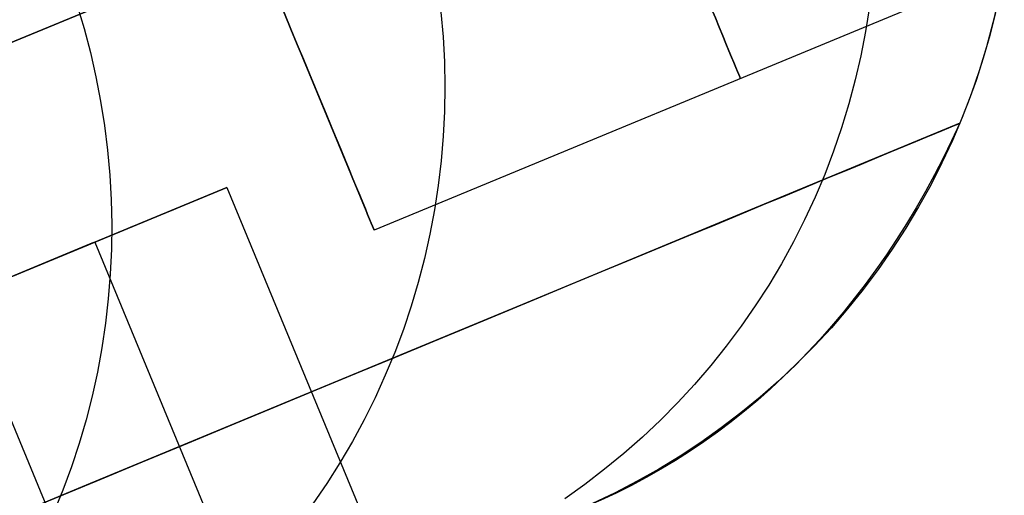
# Model space of a CAD drawing. Extents: x -3378 to 3007, y -425 to 173.
# Tile 332 of 396: x 2219 to 2240, y 2 to 12. Entities that reach past the tile are written whole.
import ezdxf

# ---------------------------------------------------------------- set-up
doc = ezdxf.new("R2010")
doc.units = 0
doc.layers.add('PREDEFINITO', color=7, linetype='CONTINUOUS')

msp = doc.modelspace()

# ---------------------------------------------------------------- linework, layer by layer
at = {"layer": 'PREDEFINITO'}
for p, q in [((2226.503, 7.625, 1837.917), (2220.38, 22.408, 1837.917)), ((2226.503, 7.625, 2262), (2220.38, 22.408, 2262)), ((2226.503, 7.625, 1413.834), (2220.38, 22.408, 1413.834)), ((2239.194, 19.918, 2061.458), (2206.928, 6.553, 2061.458)), ((2239.194, 19.918, 1614.375), (2206.928, 6.553, 1614.375)), ((2206.928, 6.553, 2285), (2239.194, 19.918, 2285)), ((2239.616, 13.057, 1837.917), (2226.503, 7.625, 1837.917)), ((2239.616, 13.057, 2262), (2226.503, 7.625, 2262)), ((2239.616, 13.057, 1413.834), (2226.503, 7.625, 1413.834)), ((2220.312, 12.321, 2470.938), (2220.461, 11.825, 2470.926)), ((2239.497, 12.444, 2295), (2239.38, 11.94, 2295)), ((2239.497, 12.444, 1820.001), (2239.38, 11.94, 1820.001)), ((2239.497, 12.444, 2057.502), (2239.38, 11.94, 2057.502)), ((2227.891, 12.163, 2434.996), (2227.936, 11.648, 2434.968)), ((2236.81, 12.275, 2363.998), (2236.729, 11.764, 2363.974)), ((2239.431, 12.151, 1347.834), (2239.312, 11.678, 1348.126)), ((2239.38, 11.94, 2295), (2239.245, 11.44, 2295)), ((2239.38, 11.94, 1820.001), (2239.245, 11.44, 1820.001)), ((2239.38, 11.94, 2057.502), (2239.245, 11.44, 2057.502)), ((2220.461, 11.825, 2470.926), (2220.594, 11.325, 2470.909)), ((2236.729, 11.764, 2363.974), (2236.63, 11.256, 2363.948)), ((2227.936, 11.648, 2434.968), (2227.963, 11.132, 2434.936)), ((2239.312, 11.678, 1348.126), (2239.176, 11.206, 1348.433)), ((2220.594, 11.325, 2470.909), (2220.709, 10.82, 2470.889)), ((2239.245, 11.44, 2295), (2239.093, 10.945, 2295)), ((2239.245, 11.44, 1820.001), (2239.093, 10.945, 1820.001)), ((2239.245, 11.44, 2057.502), (2239.093, 10.945, 2057.502)), ((2227.963, 11.132, 2434.936), (2227.973, 10.616, 2434.901)), ((2236.63, 11.256, 2363.948), (2236.513, 10.752, 2363.921)), ((2239.176, 11.206, 1348.433), (2239.027, 10.745, 1348.75)), ((2239.093, 10.945, 2295), (2238.924, 10.455, 2295)), ((2239.093, 10.945, 1820.001), (2238.924, 10.455, 1820.001)), ((2239.093, 10.945, 2057.502), (2238.924, 10.455, 2057.502)), ((2220.709, 10.82, 2470.889), (2220.807, 10.312, 2470.865)), ((2236.513, 10.752, 2363.921), (2236.38, 10.253, 2363.892)), ((2239.027, 10.745, 1348.75), (2238.864, 10.293, 1349.074)), ((2227.973, 10.616, 2434.901), (2227.965, 10.099, 2434.863)), ((2238.924, 10.455, 2295), (2238.739, 9.972, 2295)), ((2238.924, 10.455, 1820.001), (2238.739, 9.972, 1820.001)), ((2238.924, 10.455, 2057.502), (2238.739, 9.972, 2057.502)), ((2220.807, 10.312, 2470.865), (2220.888, 9.802, 2470.836)), ((2236.38, 10.253, 2363.892), (2236.229, 9.758, 2363.863)), ((2238.864, 10.293, 1349.074), (2238.69, 9.852, 1349.406)), ((2227.965, 10.099, 2434.863), (2227.939, 9.584, 2434.822)), ((2238.739, 9.972, 2295), (2238.536, 9.495, 2295)), ((2238.739, 9.972, 1820.001), (2238.536, 9.495, 1820.001)), ((2238.739, 9.972, 2057.502), (2238.536, 9.495, 2057.502)), ((2238.69, 9.852, 2295), (2238.69, 9.852, 1820.001)), ((2238.69, 9.852, 1820.001), (2238.69, 9.852, 1349.406)), ((2220.888, 9.802, 2470.836), (2220.952, 9.289, 2470.804)), ((2236.229, 9.758, 2363.863), (2236.062, 9.269, 2363.832)), ((2227.939, 9.584, 2434.822), (2227.896, 9.07, 2434.778)), ((2238.536, 9.495, 2295), (2238.318, 9.026, 2295)), ((2238.536, 9.495, 1820.001), (2238.318, 9.026, 1820.001)), ((2238.536, 9.495, 2057.502), (2238.318, 9.026, 2057.502)), ((2220.952, 9.289, 2470.804), (2220.998, 8.774, 2470.768)), ((2236.062, 9.269, 2363.832), (2235.877, 8.787, 2363.8)), ((2227.896, 9.07, 2434.778), (2227.835, 8.557, 2434.732)), ((2238.318, 9.026, 2295), (2238.083, 8.564, 2295)), ((2238.318, 9.026, 1820.001), (2238.083, 8.564, 1820.001)), ((2238.318, 9.026, 2057.502), (2238.083, 8.564, 2057.502)), ((2220.998, 8.774, 2470.768), (2221.027, 8.259, 2470.728)), ((2235.877, 8.787, 2363.8), (2235.676, 8.311, 2363.767)), ((2217.888, 6.222, 2295), (2223.432, 8.518, 2295)), ((2217.888, 6.222, 1370.42), (2223.432, 8.518, 1364.24)), ((2217.888, 6.222, 2114.151), (2223.432, 8.518, 2114.151)), ((2217.888, 6.222, 2204.576), (2223.432, 8.518, 2204.576)), ((2217.888, 6.222, 1737.149), (2223.432, 8.518, 1737.149)), ((2223.432, 8.518, 2295), (2226.876, 0.203, 2295)), ((2223.432, 8.518, 2295), (2223.432, 8.518, 2114.151)), ((2223.432, 8.518, 1364.24), (2226.876, 0.203, 1364.24)), ((2223.432, 8.518, 2114.151), (2223.432, 8.518, 1364.24)), ((2223.432, 8.518, 2114.151), (2226.876, 0.203, 2114.151)), ((2223.432, 8.518, 2204.576), (2226.876, 0.203, 2204.576)), ((2223.432, 8.518, 1737.149), (2226.876, 0.203, 1737.149)), ((2227.835, 8.557, 2434.732), (2227.757, 8.048, 2434.682)), ((2238.083, 8.564, 2295), (2237.833, 8.111, 2295)), ((2238.083, 8.564, 1820.001), (2237.833, 8.111, 1820.001)), ((2238.083, 8.564, 2057.502), (2237.833, 8.111, 2057.502)), ((2221.027, 8.259, 2470.728), (2221.038, 7.743, 2470.684)), ((2235.676, 8.311, 2363.767), (2235.459, 7.842, 2363.732)), ((2227.757, 8.048, 2434.682), (2227.662, 7.542, 2434.63)), ((2237.833, 8.111, 2295), (2237.567, 7.667, 2295)), ((2237.833, 8.111, 1820.001), (2237.567, 7.667, 1820.001)), ((2237.833, 8.111, 2057.502), (2237.567, 7.667, 2057.502)), ((2235.459, 7.842, 2363.732), (2235.226, 7.381, 2363.697)), ((2221.038, 7.743, 2470.684), (2221.032, 7.228, 2470.636)), ((2237.567, 7.667, 2295), (2237.285, 7.232, 2295)), ((2237.567, 7.667, 1820.001), (2237.285, 7.232, 1820.001)), ((2237.567, 7.667, 2057.502), (2237.285, 7.232, 2057.502)), ((2215.162, 5.093, 2361.246), (2220.684, 7.38, 2361.779)), ((2220.684, 7.38, 2361.779), (2224.128, -0.935, 2361.779)), ((2227.662, 7.542, 2434.63), (2227.549, 7.039, 2434.575)), ((2235.226, 7.381, 2363.697), (2234.977, 6.928, 2363.661)), ((2220.66, 7.37, 2295), (2220.66, 7.37, 2114.151)), ((2220.66, 7.37, 2114.151), (2220.66, 7.37, 1367.324)), ((2221.032, 7.228, 2470.636), (2221.008, 6.713, 2470.585)), ((2237.285, 7.232, 2295), (2236.989, 6.807, 2295)), ((2237.285, 7.232, 1820.001), (2236.989, 6.807, 1820.001)), ((2237.285, 7.232, 2057.502), (2236.989, 6.807, 2057.502)), ((2227.549, 7.039, 2434.575), (2227.419, 6.541, 2434.518)), ((2234.977, 6.928, 2363.661), (2234.713, 6.484, 2363.623)), ((2236.989, 6.807, 2295), (2236.679, 6.393, 2295)), ((2236.989, 6.807, 1820.001), (2236.679, 6.393, 1820.001)), ((2236.989, 6.807, 2057.502), (2236.679, 6.393, 2057.502)), ((2221.008, 6.713, 2470.585), (2220.967, 6.2, 2470.53)), ((2227.419, 6.541, 2434.518), (2227.272, 6.048, 2434.458)), ((2234.713, 6.484, 2363.623), (2234.433, 6.05, 2363.585)), ((2236.679, 6.393, 2295), (2236.354, 5.989, 2295)), ((2236.679, 6.393, 1820.001), (2236.354, 5.989, 1820.001)), ((2236.679, 6.393, 2057.502), (2236.354, 5.989, 2057.502)), ((2221.332, -2.093, 2295), (2217.888, 6.222, 2295)), ((2221.332, -2.093, 1370.42), (2217.888, 6.222, 1370.42)), ((2221.332, -2.093, 2114.151), (2217.888, 6.222, 2114.151)), ((2221.332, -2.093, 2204.576), (2217.888, 6.222, 2204.576)), ((2221.332, -2.093, 1737.149), (2217.888, 6.222, 1737.149)), ((2220.967, 6.2, 2470.53), (2220.909, 5.688, 2470.471)), ((2227.272, 6.048, 2434.458), (2227.109, 5.561, 2434.395)), ((2234.433, 6.05, 2363.585), (2234.139, 5.626, 2363.546)), ((2236.354, 5.989, 2295), (2236.016, 5.597, 2295)), ((2236.354, 5.989, 1820.001), (2236.016, 5.597, 1820.001)), ((2236.354, 5.989, 2057.502), (2236.016, 5.597, 2057.502)), ((2220.909, 5.688, 2470.471), (2220.833, 5.18, 2470.409)), ((2227.109, 5.561, 2434.395), (2226.928, 5.08, 2434.33)), ((2234.139, 5.626, 2363.546), (2233.83, 5.212, 2363.506)), ((2236.016, 5.597, 2295), (2235.664, 5.217, 2295)), ((2236.016, 5.597, 1820.001), (2235.664, 5.217, 1820.001)), ((2236.016, 5.597, 2057.502), (2235.664, 5.217, 2057.502)), ((2220.833, 5.18, 2470.409), (2220.741, 4.675, 2470.344)), ((2233.83, 5.212, 2363.506), (2233.507, 4.81, 2363.465)), ((2235.664, 5.217, 2295), (2235.3, 4.849, 2295)), ((2235.664, 5.217, 1820.001), (2235.3, 4.849, 1820.001)), ((2235.664, 5.217, 2057.502), (2235.3, 4.849, 2057.502)), ((2226.928, 5.08, 2434.33), (2226.732, 4.606, 2434.263)), ((2233.507, 4.81, 2363.465), (2233.17, 4.418, 2363.423)), ((2235.3, 4.849, 2295), (2234.923, 4.494, 2295)), ((2235.3, 4.849, 1820.001), (2234.923, 4.494, 1820.001)), ((2235.3, 4.849, 2057.502), (2234.923, 4.494, 2057.502)), ((2220.741, 4.675, 2470.344), (2220.63, 4.173, 2470.275)), ((2226.732, 4.606, 2434.263), (2226.519, 4.139, 2434.194)), ((2233.17, 4.418, 2363.423), (2232.82, 4.039, 2363.381)), ((2234.923, 4.494, 2295), (2234.534, 4.153, 2295)), ((2234.923, 4.494, 1820.001), (2234.534, 4.153, 1820.001)), ((2234.923, 4.494, 2057.502), (2234.534, 4.153, 2057.502)), ((2220.63, 4.173, 2470.275), (2220.503, 3.677, 2470.203)), ((2226.519, 4.139, 2434.194), (2226.291, 3.68, 2434.122)), ((2234.534, 4.153, 2295), (2234.133, 3.825, 2295)), ((2234.534, 4.153, 1820.001), (2234.133, 3.825, 1820.001)), ((2234.534, 4.153, 2057.502), (2234.133, 3.825, 2057.502)), ((2232.82, 4.039, 2363.381), (2232.458, 3.672, 2363.338)), ((2234.133, 3.825, 2295), (2233.721, 3.511, 2295)), ((2234.133, 3.825, 1820.001), (2233.721, 3.511, 1820.001)), ((2234.133, 3.825, 2057.502), (2233.721, 3.511, 2057.502)), ((2220.503, 3.677, 2470.203), (2220.36, 3.185, 2470.127)), ((2226.291, 3.68, 2434.122), (2226.046, 3.229, 2434.048)), ((2232.458, 3.672, 2363.338), (2232.082, 3.318, 2363.295)), ((2233.721, 3.511, 2295), (2233.299, 3.211, 2295)), ((2233.721, 3.511, 1820.001), (2233.299, 3.211, 1820.001)), ((2233.721, 3.511, 2057.502), (2233.299, 3.211, 2057.502)), ((2232.082, 3.318, 2363.295), (2231.695, 2.977, 2363.251)), ((2220.36, 3.185, 2470.127), (2220.199, 2.699, 2470.049)), ((2226.046, 3.229, 2434.048), (2225.787, 2.787, 2433.973)), ((2233.299, 3.211, 2295), (2232.867, 2.926, 2295)), ((2233.299, 3.211, 1820.001), (2232.867, 2.926, 1820.001)), ((2233.299, 3.211, 2057.502), (2232.867, 2.926, 2057.502)), ((2231.695, 2.977, 2363.251), (2231.296, 2.65, 2363.206)), ((2232.867, 2.926, 2295), (2232.425, 2.656, 2295)), ((2232.867, 2.926, 1820.001), (2232.425, 2.656, 1820.001)), ((2232.867, 2.926, 2057.502), (2232.425, 2.656, 2057.502)), ((2220.199, 2.699, 2470.049), (2220.022, 2.219, 2469.967)), ((2225.787, 2.787, 2433.973), (2225.512, 2.355, 2433.895)), ((2231.296, 2.65, 2363.206), (2230.886, 2.336, 2363.161)), ((2232.425, 2.656, 2295), (2231.974, 2.402, 2295)), ((2232.425, 2.656, 1820.001), (2231.974, 2.402, 1820.001)), ((2232.425, 2.656, 2057.502), (2231.974, 2.402, 2057.502)), ((2225.512, 2.355, 2433.895), (2225.223, 1.933, 2433.816)), ((2230.886, 2.336, 2363.161), (2230.466, 2.037, 2363.116)), ((2231.974, 2.402, 2295), (2231.514, 2.163, 2295)), ((2231.974, 2.402, 1820.001), (2231.514, 2.163, 1820.001)), ((2231.974, 2.402, 2057.502), (2231.514, 2.163, 2057.502)), ((2220.022, 2.219, 2469.967), (2219.829, 1.746, 2469.883)), ((2231.514, 2.163, 2295), (2231.047, 1.94, 2295)), ((2231.514, 2.163, 1820.001), (2231.047, 1.94, 1820.001)), ((2231.514, 2.163, 2057.502), (2231.047, 1.94, 2057.502))]:
    msp.add_line(p, q, dxfattribs=at)
at = {"layer": 'PREDEFINITO', "extrusion": (-0.92388, -0.382683, -3.16969e-14)}
for centre in [(837.001, 1837.917, -2068.188), (837.001, 2262, -2068.188)]:
    msp.add_circle(centre, 8, dxfattribs=at)
at = {"layer": 'PREDEFINITO', "extrusion": (-0.92388, -0.382683, -1.53766e-14)}
msp.add_circle((837.001, 1413.834, -2068.188), 8, dxfattribs=at)
at = {"layer": 'PREDEFINITO', "extrusion": (-0.92388, -0.382683, 0)}
for centre in [(837.001, 1837.917, -2059.938), (837.001, 2262, -2059.938)]:
    msp.add_circle(centre, 8, dxfattribs=at)
at = {"layer": 'PREDEFINITO', "extrusion": (-0.92388, -0.382683, -4.16334e-14)}
msp.add_circle((837.001, 1413.834, -2059.938), 8, dxfattribs=at)
at = {"layer": 'PREDEFINITO', "extrusion": (-0.382683, 0.92388, 3.63162e-16)}
msp.add_arc((-1306.443, 2295, -826.394), 765.607, 90.328796, 179.999998, dxfattribs=at)
at = {"layer": 'PREDEFINITO', "extrusion": (-0.382683, 0.92388, -1.36186e-15)}
msp.add_arc((-2076.443, 2115, -826.394), 765.607, 270.328797, 359.999997, dxfattribs=at)
at = {"layer": 'PREDEFINITO', "extrusion": (-0.382683, 0.92388, 6.81416e-16)}
msp.add_arc((-1306.443, 2295, -837.001), 770, 90, 180, dxfattribs=at)
at = {"layer": 'PREDEFINITO', "extrusion": (-0.382683, 0.92388, -9.77684e-16)}
msp.add_arc((-2076.443, 2115, -837.001), 770, 270, 360, dxfattribs=at)
at = {"layer": 'PREDEFINITO', "extrusion": (-0.382683, 0.92388, 1.51317e-16)}
msp.add_arc((-1306.443, 2295, -847.607), 765.607, 90.328796, 179.999998, dxfattribs=at)
at = {"layer": 'PREDEFINITO', "extrusion": (-0.382683, 0.92388, -6.35533e-16)}
msp.add_arc((-2076.443, 2115, -847.607), 765.607, 270.328797, 359.999997, dxfattribs=at)
at = {"layer": 'PREDEFINITO', "extrusion": (-0.663547, -0.263212, -0.700303)}
msp.add_arc((794.263, -481.693, -2433.063), 26.59, 325.9716, 0.366, dxfattribs=at)
at = {"layer": 'PREDEFINITO', "extrusion": (-0.382683, 0.92388, 7.15744e-16)}
msp.add_arc((-1306.443, 2295, -843.001), 751, 91.449718, 179.999998, dxfattribs=at)
at = {"layer": 'PREDEFINITO', "extrusion": (-0.382683, 0.92388, -6.50676e-17)}
msp.add_arc((-2076.443, 2115, -843.001), 751, 271.449718, 359.999999, dxfattribs=at)
at = {"layer": 'PREDEFINITO', "extrusion": (-0.382683, 0.92388, 1.09004e-15)}
msp.add_arc((-1306.443, 2295, -843.001), 748, 91.685444, 179.999998, dxfattribs=at)
at = {"layer": 'PREDEFINITO', "extrusion": (-0.382683, 0.92388, 1.98189e-16)}
msp.add_arc((-2076.443, 2115, -843.001), 748, 271.685443, 359.999999, dxfattribs=at)

doc.saveas('drawing.dxf')
